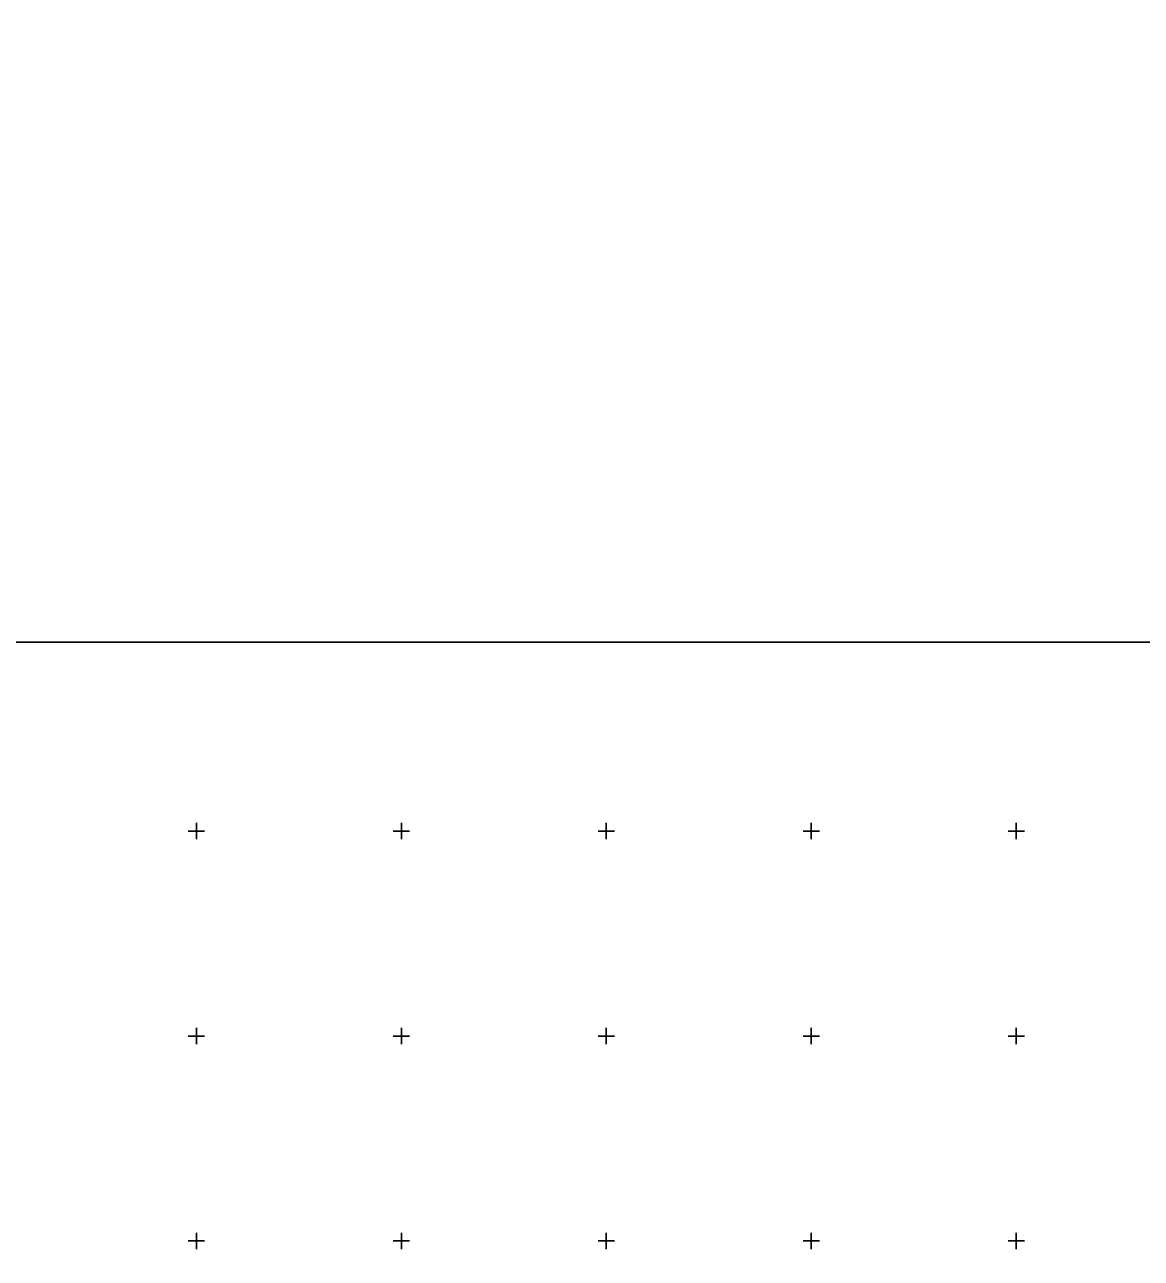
# Model space of a CAD drawing. Extents: x 528816 to 533196, y 6574767 to 6575847.
# Drawn here: x 529958.1 to 530230.5, y 6575545.8 to 6575846.7 of the extents above; entities that cross this region are included whole.
import ezdxf

# ---------------------------------------------------------------- set-up
doc = ezdxf.new("R2010")
doc.units = 0
for name, color, linetype in [('TEE', 7, 'Continuous'), ('VORK', 7, 'Continuous'), ('VORMISTUS', 7, 'Continuous')]:
    doc.layers.add(name, color=color, linetype=linetype)

msp = doc.modelspace()

# ---------------------------------------------------------------- linework, layer by layer
at = {"layer": 'TEE'}
msp.add_arc((530328.71, 6575554.73), 292, 251.1811, 251.1811, dxfattribs=at)
at = {"layer": 'VORK'}
for p, q in [((530000, 6575652), (530000, 6575648)), ((530050, 6575652), (530050, 6575648)), ((530100, 6575652), (530100, 6575648)), ((530150, 6575652), (530150, 6575648)), ((530200, 6575652), (530200, 6575648)), ((529998, 6575650), (530002, 6575650)), ((530048, 6575650), (530052, 6575650)), ((530098, 6575650), (530102, 6575650)), ((530148, 6575650), (530152, 6575650)), ((530198, 6575650), (530202, 6575650)), ((529998, 6575600), (530002, 6575600)), ((530000, 6575602), (530000, 6575598)), ((530048, 6575600), (530052, 6575600)), ((530050, 6575602), (530050, 6575598)), ((530098, 6575600), (530102, 6575600)), ((530100, 6575602), (530100, 6575598)), ((530148, 6575600), (530152, 6575600)), ((530150, 6575602), (530150, 6575598)), ((530198, 6575600), (530202, 6575600)), ((530200, 6575602), (530200, 6575598)), ((530000, 6575552), (530000, 6575548)), ((530050, 6575552), (530050, 6575548)), ((530100, 6575552), (530100, 6575548)), ((530150, 6575552), (530150, 6575548)), ((530200, 6575552), (530200, 6575548)), ((529998, 6575550), (530002, 6575550)), ((530048, 6575550), (530052, 6575550)), ((530098, 6575550), (530102, 6575550)), ((530148, 6575550), (530152, 6575550)), ((530198, 6575550), (530202, 6575550))]:
    msp.add_line(p, q, dxfattribs=at)
at = {"layer": 'VORMISTUS'}
msp.add_lwpolyline([(530714.07, 6575696.08), (528816.02, 6575696.08), (528816.02, 6575030.12), (530714.07, 6575030.12)], close=True, dxfattribs=at)

doc.saveas('drawing.dxf')
